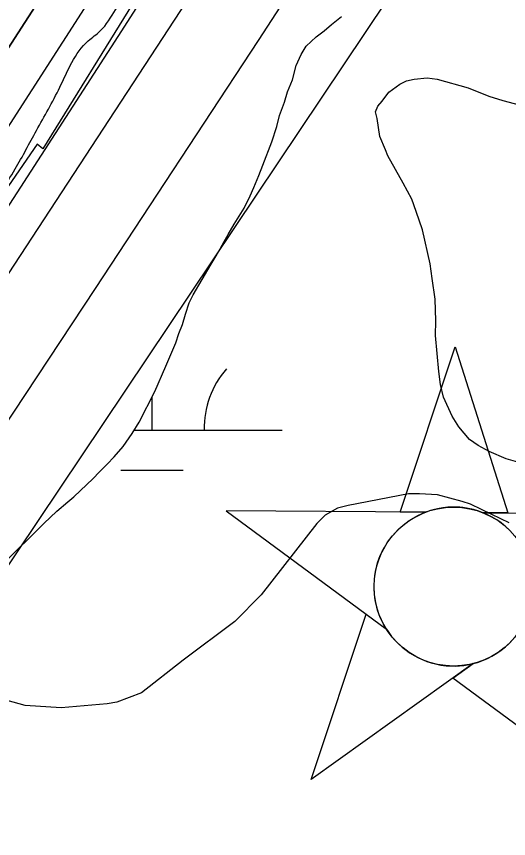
# Model space of a CAD drawing. Extents: x 3297735 to 3335592, y 670436 to 695807.
# Drawn here: x 3320506.8 to 3320695.8, y 689416.7 to 689732.7 of the extents above; entities that cross this region are included whole.
import ezdxf

# ---------------------------------------------------------------- set-up
doc = ezdxf.new("R2010")
doc.units = 0
for name, color, linetype in [('V-CHAN-NAID', 7, 'Continuous'), ('V-RIVR-EDGE', 7, 'Continuous'), ('V-RRAP-RVMT', 7, 'Continuous'), ('V-SITE-VEGE', 7, 'Continuous'), ('V-TOPO-DPTH', 7, 'Continuous'), ('V-TOPO-MAJR', 7, 'Continuous'), ('V-TOPO-MINR', 7, 'Continuous'), ('V-TOPO-WATR', 7, 'Continuous'), ('V-WETL-SWMP', 7, 'Continuous')]:
    doc.layers.add(name, color=color, linetype=linetype)

msp = doc.modelspace()

# ---------------------------------------------------------------- linework, layer by layer
at = {"layer": 'V-CHAN-NAID'}
for points in [[(3320663.85, 689542.12), (3320654.27, 689542.19), (3320675.39, 689605.67), (3320695.62, 689541.9), (3320686.03, 689541.96), (3320684.45, 689542.54), (3320682.36, 689543.16), (3320680.32, 689543.61), (3320678.28, 689543.92), (3320677.12, 689544.04), (3320675.58, 689544.12), (3320673.86, 689544.11), (3320672.49, 689544.05), (3320670.58, 689543.84), (3320669.22, 689543.62), (3320667.43, 689543.24), (3320665.9, 689542.82), (3320664.87, 689542.49)], [(3320663.85, 689542.12), (3320587.36, 689542.66), (3320648.93, 689497.27), (3320647.82, 689499.17), (3320647.01, 689500.8), (3320646.18, 689502.77), (3320645.48, 689504.82), (3320645.12, 689506.15), (3320644.76, 689507.77), (3320644.52, 689509.22), (3320644.33, 689510.82), (3320644.22, 689512.55), (3320644.21, 689514.13), (3320644.31, 689516.21), (3320644.5, 689517.83), (3320644.89, 689520.03), (3320645.37, 689521.95), (3320645.97, 689523.84), (3320646.63, 689525.52), (3320647.35, 689527.1), (3320648.17, 689528.64), (3320649.23, 689530.38), (3320650.26, 689531.85), (3320651.26, 689533.12), (3320652.26, 689534.26), (3320653.57, 689535.6), (3320654.62, 689536.56), (3320656.34, 689537.96), (3320657.55, 689538.83), (3320659.24, 689539.9), (3320660.97, 689540.85), (3320662.42, 689541.53)], [(3320682.29, 689483.99), (3320620.09, 689439.47), (3320641.21, 689502.95), (3320648.93, 689497.27), (3320649.56, 689496.3), (3320650.95, 689494.44), (3320652.16, 689493.03), (3320653.63, 689491.52), (3320655.02, 689490.27), (3320656.47, 689489.12), (3320657.87, 689488.13), (3320659.55, 689487.09), (3320661.26, 689486.18), (3320663.06, 689485.37), (3320664.5, 689484.82), (3320666.13, 689484.29), (3320668.35, 689483.72), (3320669.89, 689483.44), (3320671.91, 689483.18), (3320673.45, 689483.07), (3320675.31, 689483.05), (3320677, 689483.13), (3320678.71, 689483.31), (3320680.61, 689483.62)], [(3320700.32, 689496.9), (3320708.12, 689502.48), (3320728.34, 689438.7), (3320674.49, 689478.41), (3320682.29, 689483.99), (3320683.96, 689484.47), (3320685.57, 689485.03), (3320687.73, 689485.94), (3320689.46, 689486.83), (3320691.33, 689487.94), (3320693.06, 689489.15), (3320694.62, 689490.4), (3320695.9, 689491.57), (3320697.29, 689492.99), (3320698.49, 689494.39), (3320699.61, 689495.86)]]:
    msp.add_lwpolyline(points, close=True, dxfattribs=at)
msp.add_lwpolyline([(3320696.45, 689535.07), (3320694.82, 689536.6), (3320693.07, 689538.02), (3320691.39, 689539.19), (3320689.5, 689540.32), (3320688.03, 689541.08), (3320686.03, 689541.96), (3320762.52, 689541.42)], dxfattribs=at)
msp.add_circle((3320674.74, 689513.59), 30.54, dxfattribs=at)
at = {"layer": 'V-RIVR-EDGE'}
msp.add_spline([(3319721.91, 688607.25), (3319733.2, 688627.78), (3319739.82, 688637.46), (3319746.04, 688644.42), (3319750.72, 688655.27), (3319752.28, 688659.14), (3319762.01, 688671.92), (3319781.47, 688699.79), (3319792.76, 688716.44), (3319801.32, 688726.89), (3319810.26, 688738.11), (3319819.98, 688747.01), (3319825.43, 688754.75), (3319830.49, 688762.88), (3319835.55, 688770.63), (3319840.23, 688780.31), (3319844.52, 688791.16), (3319846.86, 688795.42), (3319851.13, 688797.35), (3319854.24, 688799.66), (3319861.24, 688808.95), (3319869.41, 688820.96), (3319874.87, 688831.03), (3319884.99, 688845.35), (3319893.93, 688856.57), (3319900.54, 688860.82), (3319908.31, 688869.72), (3319918.43, 688881.33), (3319923.49, 688889.46), (3319928.16, 688897.21), (3319932.06, 688904.95), (3319939.44, 688912.69), (3319951.5, 688924.3), (3319955, 688930.88), (3319970.57, 688952.17), (3319976.4, 688958.36), (3319980.68, 688966.5), (3319987.3, 688976.95), (3319991.2, 688986.25), (3319997.81, 688992.82), (3320004.81, 689000.56), (3320006.38, 689006.76), (3320010.27, 689012.96), (3320018.06, 689024.96), (3320025.07, 689035.8), (3320031.68, 689044.71), (3320039.46, 689054.38), (3320044.52, 689060.57), (3320057.73, 689071.4), (3320064.34, 689077.2), (3320070.17, 689082.23), (3320074.45, 689090.36), (3320085.73, 689104.68), (3320093.52, 689116.3), (3320109.84, 689130.22), (3320125, 689144.14), (3320145.59, 689159.99), (3320166.96, 689177), (3320184.06, 689191.31), (3320194.55, 689197.87), (3320205.42, 689204.44), (3320211.64, 689209.85), (3320219.42, 689219.53), (3320234.59, 689238.11), (3320241.98, 689244.68), (3320253.64, 689257.45), (3320273.09, 689279.5), (3320283.99, 689297.32), (3320297.61, 689318.61), (3320312.03, 689344.56), (3320320.21, 689360.83), (3320328.41, 689380.97), (3320333.48, 689394.53), (3320349.85, 689425.9), (3320363.1, 689453.41), (3320368.17, 689465.42), (3320370.9, 689469.67), (3320379.06, 689477.41), (3320388.4, 689489.8), (3320394.62, 689499.09), (3320395.41, 689505.29), (3320397.76, 689513.82), (3320403.21, 689520.78), (3320409.04, 689527.75), (3320417.6, 689536.65), (3320423.43, 689544.39), (3320428.49, 689552.52), (3320431.24, 689564.54), (3320432.02, 689568.03), (3320442.14, 689581.19), (3320451.87, 689595.12), (3320462.77, 689612.93), (3320469.38, 689621.06), (3320477.55, 689631.51), (3320493.51, 689653.19), (3320500.9, 689665.19), (3320506.36, 689674.1), (3320514.54, 689688.82), (3320523.5, 689705.47), (3320534.4, 689723.28), (3320539.06, 689727.15), (3320544.9, 689735.28), (3320551.13, 689744.18), (3320556.58, 689752.7), (3320560.87, 689764.32), (3320568.26, 689774), (3320574.5, 689785.23), (3320578.79, 689794.53), (3320583.07, 689802.27), (3320590.86, 689815.83), (3320602.92, 689833.25), (3320613.43, 689849.12), (3320622.79, 689866.94), (3320636.42, 689890.17), (3320646.93, 689907.21), (3320658.22, 689926.96), (3320664.85, 689940.13), (3320664.87, 689948.66), (3320667.22, 689956.02), (3320676.55, 689968.02), (3320685.11, 689978.08), (3320691.73, 689991.25), (3320701.47, 690006.35), (3320706.14, 690016.04), (3320709.66, 690026.11), (3320715.89, 690035.79), (3320728.33, 690049.33), (3320741.18, 690068.69), (3320754.02, 690086.5), (3320761.81, 690100.44), (3320770.77, 690116.32), (3320777.39, 690127.16), (3320786.73, 690139.93), (3320794.89, 690149.22), (3320800.73, 690155.41), (3320806.18, 690166.26), (3320810.47, 690174), (3320820.98, 690192.59), (3320823.74, 690207.71), (3320829.97, 690218.16), (3320840.87, 690235.59), (3320854.1, 690256.5), (3320864.22, 690271.59), (3320869.28, 690277.01), (3320870.45, 690281.27), (3320876.68, 690289.4), (3320887.57, 690302.95), (3320901.57, 690319.98), (3320912.08, 690333.52), (3320919.47, 690342.43), (3320924.52, 690348.23), (3320932.3, 690356.35), (3320941.26, 690371.46), (3320956.44, 690393.91), (3320969.67, 690415.21), (3320973.57, 690422.57), (3320982.13, 690434.96), (3320987.2, 690444.64), (3320994.21, 690457.03), (3321000.83, 690467.87), (3321008.23, 690481.04), (3321017.97, 690500.02), (3321024.59, 690511.64), (3321030.43, 690518.6), (3321035.5, 690530.22), (3321040.94, 690537.19), (3321055.35, 690559.26), (3321068.58, 690577.84), (3321078.31, 690594.1), (3321086.87, 690605.72), (3321095.82, 690616.94), (3321102.82, 690625.84), (3321107.51, 690637.85), (3321113.34, 690645.6), (3321117.63, 690655.67), (3321123.87, 690670), (3321130.5, 690682.39), (3321142.57, 690701.37), (3321156.19, 690722.28), (3321168.65, 690743.19), (3321171.38, 690749.38), (3321176.05, 690754.41), (3321177.22, 690758.29), (3321181.12, 690767.2), (3321185.79, 690774.17), (3321192.03, 690789.28), (3321204.89, 690814.45), (3321214.25, 690834.98), (3321218.93, 690845.83), (3321223.61, 690855.12), (3321229.85, 690869.85), (3321238.03, 690883.79), (3321242.33, 690899.29), (3321247.41, 690912.46), (3321254.43, 690927.96), (3321263, 690946.55), (3321269.64, 690962.82), (3321273.93, 690973.67), (3321278.23, 690986.07), (3321286.44, 691015.52), (3321288.78, 691021.72), (3321293.84, 691028.3), (3321297.35, 691034.5), (3321303.19, 691045.34), (3321306.32, 691054.64), (3321308.29, 691066.66), (3321310.63, 691073.63), (3321314.52, 691079.44), (3321318.04, 691090.29), (3321320.01, 691103.08), (3321324.31, 691115.87), (3321326.26, 691120.13), (3321332.09, 691125.16), (3321336.76, 691133.68), (3321337.17, 691140.65), (3321337.18, 691146.47), (3321338.37, 691158.49), (3321341.12, 691172.44), (3321349.71, 691192.98), (3321372.69, 691236.35), (3321389.06, 691268.5), (3321398.41, 691284.38), (3321404.65, 691298.32), (3321407.38, 691307.24), (3321407.39, 691310.73), (3321407.79, 691316.15), (3321414.41, 691325.06), (3321416.76, 691334.75), (3321417.94, 691344.05), (3321422.24, 691356.06), (3321434.34, 691385.89), (3321448.39, 691422.7), (3321456.19, 691442.46), (3321462.05, 691458.34), (3321462.85, 691466.87), (3321467.91, 691477.72), (3321474.92, 691488.17), (3321481.15, 691497.85), (3321481.54, 691500.57), (3321489.74, 691519.94), (3321499.87, 691542.02), (3321510.79, 691564.87), (3321521.69, 691581.91), (3321529.1, 691598.18), (3321538.84, 691619.09), (3321550.12, 691632.64), (3321559.06, 691640.76), (3321566.84, 691650.44), (3321566.47, 691655.48), (3321567.25, 691659.74), (3321572.7, 691664.77), (3321581.26, 691676.38), (3321584.38, 691684.91), (3321587.11, 691693.43), (3321593.35, 691706.6), (3321601.92, 691721.7), (3321610.87, 691733.32), (3321617.87, 691739.5), (3321620.99, 691748.8), (3321624.5, 691755), (3321632.28, 691766.23), (3321637.34, 691773.97), (3321638.14, 691784.44), (3321641.66, 691795.29), (3321645.96, 691809.63), (3321651.03, 691820.47), (3321653.37, 691824.35), (3321658.42, 691828.99), (3321665.02, 691832.07), (3321673.18, 691838.64), (3321680.2, 691853.75), (3321683.72, 691866.15), (3321687.24, 691878.94), (3321691.93, 691892.5), (3321697.77, 691904.12), (3321704.38, 691909.54), (3321711, 691920.77), (3321724.23, 691939.74), (3321729.68, 691949.8), (3321733.59, 691959.49), (3321746.04, 691978.85), (3321765.1, 692000.13), (3321767.83, 692005.55), (3321769.01, 692012.53), (3321772.52, 692019.89), (3321782.64, 692034.6), (3321793.52, 692045.43), (3321802.86, 692057.43), (3321811.04, 692071.76), (3321820.77, 692085.31), (3321837.5, 692109.31), (3321852.67, 692125.56), (3321856.95, 692134.47), (3321865.51, 692146.08), (3321874.07, 692158.09), (3321882.62, 692162.33), (3321885.73, 692165.42), (3321887.31, 692179.77), (3321889.66, 692189.46), (3321896.67, 692199.14), (3321906.39, 692208.81), (3321914.56, 692218.87), (3321921.95, 692230.87), (3321931.31, 692249.47), (3321940.25, 692259.91), (3321951.52, 692266.48), (3321951.14, 692271.52), (3321953.48, 692276.17), (3321960.48, 692283.13), (3321960.49, 692288.17), (3321960.5, 692292.05), (3321966.73, 692300.96), (3321976.84, 692312.95), (3321985.4, 692326.12), (3321999.02, 692342.37), (3322004.07, 692347.79), (3322006.8, 692355.15), (3322018.86, 692369.86), (3322032.48, 692387.27), (3322035.98, 692394.25), (3322046.88, 692410.89), (3322053.89, 692419.41), (3322062.45, 692431.8), (3322080.36, 692459.29), (3322099.43, 692486.77), (3322109.15, 692500.71), (3322113.45, 692513.5), (3322120.08, 692527.44), (3322124.37, 692536.35), (3322130.59, 692544.09), (3322144.19, 692555.69), (3322154.3, 692563.42), (3322157.8, 692568.07), (3322157.81, 692573.5), (3322158.99, 692580.09), (3322165.23, 692595.2), (3322169.9, 692601), (3322176.9, 692609.9), (3322181.58, 692618.04), (3322185.48, 692627.33), (3322187.82, 692635.08), (3322190.16, 692638.96), (3322199.11, 692652.12), (3322206.11, 692660.24), (3322215.05, 692669.14), (3322221.67, 692679.21), (3322228.68, 692689.66), (3322230.65, 692701.29), (3322234.15, 692707.1), (3322239.98, 692713.68), (3322240.78, 692721.82), (3322246.62, 692732.28), (3322257.13, 692747.76), (3322269.19, 692761.31), (3322281.64, 692779.5), (3322287.08, 692784.53), (3322289.82, 692793.44), (3322298.4, 692811.26), (3322311.23, 692827.9), (3322325.25, 692849.2), (3322340.82, 692872.04), (3322357.55, 692894.49), (3322366.5, 692909.98), (3322374.67, 692919.27), (3322378.18, 692925.85), (3322378.19, 692932.44), (3322378.2, 692936.32), (3322380.16, 692941.75), (3322387.16, 692950.65), (3322397.3, 692972.73), (3322404.3, 692982.41), (3322407.81, 692990.54), (3322418.32, 693006.42), (3322430.38, 693021.51), (3322439.35, 693040.49), (3322447.92, 693056.37), (3322451.06, 693071.49), (3322451.87, 693088.16), (3322455.41, 693108.32), (3322461.66, 693123.43), (3322462.07, 693131.96), (3322461.33, 693147.08), (3322471.06, 693161.02), (3322480.02, 693177.67), (3322484.71, 693192.01), (3322487.85, 693207.9), (3322490.57, 693210.61), (3322500.3, 693224.93), (3322521.3, 693248.15), (3322539.95, 693264), (3322547.34, 693272.91), (3322550.08, 693282.59), (3322550.88, 693291.9), (3322552.45, 693297.71), (3322564.89, 693311.64), (3322570.72, 693318.61), (3322576.95, 693326.74), (3322580.47, 693340.69), (3322590.2, 693351.91), (3322600.3, 693359.25), (3322603.79, 693359.25), (3322609.2, 693353.42), (3322618.52, 693357.27), (3322625.13, 693363.85), (3322634.47, 693378.56), (3322653.93, 693404.88), (3322678.44, 693438.95), (3322692.84, 693458.69), (3322701, 693465.26), (3322708.76, 693467.96), (3322714.21, 693474.54), (3322719.66, 693481.51), (3322729.79, 693501.26), (3322740.68, 693515.19), (3322746.53, 693526.81), (3322752.77, 693541.92), (3322764.43, 693554.69), (3322769.49, 693562.82), (3322774.19, 693578.71), (3322781.2, 693591.1), (3322787.42, 693598.84), (3322795.21, 693610.46), (3322799.12, 693622.47), (3322801.47, 693634.49), (3322804.6, 693643.4), (3322808.49, 693648.82), (3322813.15, 693654.23), (3322817.07, 693670.51), (3322820.98, 693684.08), (3322828, 693699.57), (3322828.79, 693704.61), (3322829.58, 693711.2), (3322831.15, 693715.46), (3322838.93, 693727.85), (3322846.35, 693746.06), (3322854.15, 693763.88), (3322858.81, 693768.14), (3322865.03, 693775.88), (3322871.27, 693789.05), (3322877.11, 693797.95), (3322877.51, 693803.38), (3322881.8, 693810.74), (3322885.32, 693822.75), (3322886.52, 693837.48), (3322887.31, 693846.79), (3322888.49, 693852.22), (3322893.57, 693866.16), (3322903.7, 693885.14), (3322914.59, 693899.85), (3322916.94, 693906.83), (3322916.96, 693914.97), (3322915.81, 693921.56), (3322917, 693934.75), (3322920.53, 693950.25), (3322928.35, 693973.5), (3322938.09, 693991.7), (3322943.16, 694004.1), (3322945.88, 694005.64), (3322947.06, 694014.95), (3322947.71, 694018)], degree=3, dxfattribs=at)
at = {"layer": 'V-RRAP-RVMT'}
for p, q in [((3320653.59, 689903.27), (3320517.04, 689681.85)), ((3320514.77, 689683.58), (3320372.28, 689476.48)), ((3320517.04, 689681.85), (3320514.77, 689683.58))]:
    msp.add_line(p, q, dxfattribs=at)
at = {"layer": 'V-SITE-VEGE'}
for points in [[(3320654.09, 689706.65), (3320656.66, 689707.97), (3320659.66, 689708.64), (3320664.59, 689709.12), (3320668.47, 689708.52), (3320680.32, 689705.21), (3320688.29, 689702.07), (3320693.68, 689700.41), (3320702.3, 689698.14)], [(3320701.18, 689560.87), (3320694.93, 689562.73), (3320688.46, 689565.46), (3320684.14, 689567.77), (3320680.89, 689570.1), (3320676.76, 689575), (3320674.14, 689579.05), (3320670.84, 689586.32), (3320669.71, 689591.25), (3320669.02, 689596.18), (3320667.79, 689610.13), (3320667.95, 689615.72), (3320667.65, 689624.09), (3320666.49, 689632.03), (3320665.78, 689637.61), (3320662.85, 689650.68), (3320660.41, 689657.74), (3320658.64, 689662.45), (3320655.36, 689668.64), (3320649.45, 689679.1), (3320648.56, 689681.46), (3320646.36, 689686.59), (3320645.43, 689693.45), (3320644.75, 689696.02), (3320645.59, 689698.18), (3320647.29, 689700.13), (3320649.83, 689703.59), (3320654.09, 689706.65)]]:
    msp.add_lwpolyline(points, dxfattribs=at)
at = {"layer": 'V-TOPO-DPTH'}
for points in [[(3320683.24, 689999.44), (3320669.16, 689977.35), (3320655.05, 689955.27), (3320640.89, 689933.22), (3320626.71, 689911.19), (3320275.49, 689367.01), (3320256.11, 689337.26), (3320236.56, 689307.62), (3320216.75, 689278.16), (3320196.78, 689248.8), (3320176.52, 689219.64), (3320156.04, 689190.64), (3320135.24, 689161.87), (3320114.23, 689133.24), (3320054.85, 689053.3), (3320003.89, 688984.89), (3319952.79, 688916.58), (3319901.5, 688848.43), (3319850.07, 688780.37), (3319671.76, 688545.1)], [(3320683.24, 689999.44), (3320669.16, 689977.35), (3320655.05, 689955.27), (3320640.89, 689933.22), (3320626.71, 689911.19), (3320275.49, 689367.01), (3320256.11, 689337.26), (3320236.56, 689307.62), (3320216.75, 689278.16), (3320196.78, 689248.8), (3320176.52, 689219.64), (3320156.04, 689190.64), (3320135.24, 689161.87), (3320114.23, 689133.24), (3320054.85, 689053.3), (3320003.89, 688984.89), (3319952.79, 688916.58), (3319901.5, 688848.43), (3319850.07, 688780.37), (3319671.76, 688545.1)], [(3319719.48, 688552.71), (3319934.81, 688833.9), (3319977.14, 688889.61), (3320019.17, 688945.53), (3320060.77, 689001.78), (3320102.08, 689058.25), (3320172.7, 689155.58), (3320178.42, 689163.59), (3320184.07, 689171.64), (3320189.6, 689179.77), (3320195.05, 689187.96), (3320410.01, 689515.72), (3320455.96, 689586.06), (3320501.75, 689656.51), (3320547.28, 689727.12), (3320592.64, 689797.84), (3320674.76, 689926.39), (3320678.93, 689932.92), (3320683.11, 689939.45), (3320687.3, 689945.97), (3320691.48, 689952.5), (3320721.55, 689999.29)]]:
    msp.add_lwpolyline(points, dxfattribs=at)
at = {"layer": 'V-TOPO-MAJR'}
msp.add_lwpolyline([(3319735.86, 688489.06), (3320203.29, 689088.89), (3320220.96, 689111.79), (3320238.49, 689134.81), (3320255.78, 689157.99), (3320272.94, 689181.29), (3320289.83, 689204.77), (3320306.54, 689228.39), (3320322.97, 689252.19), (3320339.21, 689276.14), (3320716.35, 689839.28), (3320735.21, 689867.53), (3320754.02, 689895.81), (3320772.75, 689924.14), (3320791.43, 689952.51), (3320828.23, 690008.56)], dxfattribs=at)
at = {"layer": 'V-TOPO-MINR'}
for points in [[(3319798.87, 688599.05), (3319825.46, 688633.74), (3319851.87, 688668.56), (3319878.18, 688703.47), (3320180.65, 689106.86), (3320197.19, 689129.21), (3320213.54, 689151.69), (3320229.61, 689174.38), (3320245.48, 689197.21), (3320346.47, 689344.37), (3320410.61, 689438.6), (3320474.29, 689533.14), (3320537.26, 689628.16), (3320599.75, 689723.49), (3320706.38, 689887.47), (3320715.2, 689901.05), (3320724.01, 689914.64), (3320732.79, 689928.25), (3320741.56, 689941.86), (3321014.94, 690366.99)], [(3319695.38, 688548.91), (3320099.8, 689080.38), (3320112.15, 689096.73), (3320124.41, 689113.14), (3320136.55, 689129.64), (3320148.61, 689146.19), (3320169.33, 689174.86), (3320170.95, 689177.14), (3320172.56, 689179.43), (3320174.14, 689181.75), (3320175.69, 689184.08), (3320221.75, 689253.91), (3320246.26, 689291.21), (3320270.68, 689328.56), (3320294.97, 689366), (3320319.17, 689403.5), (3320632.02, 689890.01), (3320650.47, 689918.73), (3320668.91, 689947.45), (3320687.33, 689976.19), (3320705.74, 690004.94)], [(3319719.48, 688552.71), (3319934.81, 688833.9), (3319977.14, 688889.61), (3320019.17, 688945.53), (3320060.77, 689001.78), (3320102.08, 689058.25), (3320172.7, 689155.58), (3320178.42, 689163.59), (3320184.07, 689171.64), (3320189.6, 689179.77), (3320195.05, 689187.96), (3320410.01, 689515.72), (3320455.96, 689586.06), (3320501.75, 689656.51), (3320547.28, 689727.12), (3320592.64, 689797.84), (3320674.76, 689926.39), (3320678.93, 689932.92), (3320683.11, 689939.45), (3320687.3, 689945.97), (3320691.48, 689952.5), (3320721.55, 689999.29)], [(3319744, 688556.5), (3319812.45, 688645.33), (3319866.2, 688715.67), (3319919.58, 688786.29), (3319972.4, 688857.33), (3320024.84, 688928.66), (3320176.08, 689136.07), (3320185.97, 689149.86), (3320195.72, 689163.75), (3320205.26, 689177.78), (3320214.66, 689191.91), (3320679.08, 689901.92), (3320682.23, 689906.76), (3320685.37, 689911.61), (3320688.48, 689916.48), (3320691.59, 689921.35), (3320694.69, 689926.22), (3320697.8, 689931.09), (3320700.92, 689935.96), (3320704.05, 689940.81), (3320719.98, 689965.46), (3320731.02, 689982.68), (3320741.99, 689999.94)]]:
    msp.add_lwpolyline(points, dxfattribs=at)
at = {"layer": 'V-TOPO-WATR'}
msp.add_lwpolyline([(3319671.76, 688545.1), (3319850.07, 688780.37), (3319901.5, 688848.43), (3319952.79, 688916.58), (3320003.89, 688984.89), (3320054.85, 689053.3), (3320114.23, 689133.24), (3320135.24, 689161.87), (3320156.04, 689190.64), (3320176.52, 689219.64), (3320196.78, 689248.8), (3320216.75, 689278.16), (3320236.56, 689307.62), (3320256.11, 689337.26), (3320275.49, 689367.01), (3320626.71, 689911.19), (3320640.89, 689933.22), (3320655.05, 689955.27), (3320669.16, 689977.35), (3320683.24, 689999.44)], dxfattribs=at)
at = {"layer": 'V-WETL-SWMP'}
for p, q in [((3320627.79, 689729.53), (3320631.65, 689732.69)), ((3320622, 689724.79), (3320625.09, 689727.16)), ((3320625.09, 689727.16), (3320627.79, 689729.53)), ((3320618.14, 689721.25), (3320622, 689724.79)), ((3320616.23, 689718.11), (3320618.14, 689721.25)), ((3320614.33, 689713.81), (3320616.23, 689718.11)), ((3320612.83, 689708.34), (3320614.33, 689713.81)), ((3320610.93, 689703.65), (3320612.83, 689708.34)), ((3320609.8, 689699.74), (3320610.93, 689703.65)), ((3320607.91, 689694.66), (3320609.8, 689699.74)), ((3320606.79, 689690.36), (3320607.91, 689694.66)), ((3320604.9, 689684.5), (3320606.79, 689690.36)), ((3320601.49, 689675.5), (3320604.9, 689684.5)), ((3320599.98, 689671.59), (3320601.49, 689675.5)), ((3320598.08, 689666.9), (3320599.98, 689671.59)), ((3320596.56, 689663.77), (3320598.08, 689666.9)), ((3320594.27, 689659.07), (3320596.56, 689663.77)), ((3320590.44, 689652.8), (3320594.27, 689659.07)), ((3320588.15, 689648.88), (3320590.44, 689652.8)), ((3320586.62, 689646.14), (3320588.15, 689648.88)), ((3320585.09, 689643.39), (3320586.62, 689646.14)), ((3320583.56, 689640.65), (3320585.09, 689643.39)), ((3320581.65, 689637.51), (3320583.56, 689640.65)), ((3320574.76, 689625.76), (3320581.65, 689637.51)), ((3320573.23, 689622.63), (3320574.76, 689625.76)), ((3320571.8, 689618.25), (3320573.23, 689622.63)), ((3320570.67, 689614.34), (3320571.8, 689618.25)), ((3320569.15, 689610.82), (3320570.67, 689614.34)), ((3320568.02, 689607.3), (3320569.15, 689610.82)), ((3320564.22, 689598.3), (3320568.02, 689607.3)), ((3320560.04, 689588.52), (3320564.22, 689598.3)), ((3320553.94, 689576.77), (3320560.04, 689588.52)), ((3320558.92, 689573.75), (3320558.92, 689586.36)), ((3320551.26, 689572.46), (3320553.94, 689576.77)), ((3320547.8, 689567.36), (3320551.26, 689572.46)), ((3320552.06, 689573.75), (3320608.92, 689573.75)), ((3320544.34, 689563.43), (3320547.8, 689567.36)), ((3320541.64, 689560.68), (3320544.34, 689563.43)), ((3320538.56, 689557.53), (3320541.64, 689560.68)), ((3320536.25, 689555.17), (3320538.56, 689557.53)), ((3320546.92, 689558.32), (3320570.92, 689558.32)), ((3320528.93, 689548.08), (3320536.25, 689555.17)), ((3320526.61, 689546.11), (3320528.93, 689548.08)), ((3320657.46, 689549.22), (3320634.3, 689544.76)), ((3320661.68, 689549.27), (3320657.46, 689549.22)), ((3320668.54, 689548.82), (3320661.68, 689549.27)), ((3320678.06, 689546.28), (3320668.54, 689548.82)), ((3320522.36, 689542.55), (3320526.61, 689546.11)), ((3320630.09, 689543.66), (3320625.38, 689540.97)), ((3320634.3, 689544.76), (3320630.09, 689543.66)), ((3320681.24, 689545.26), (3320678.06, 689546.28)), ((3320685.48, 689543.19), (3320681.24, 689545.26)), ((3320517.35, 689537.83), (3320522.36, 689542.55)), ((3320625.38, 689540.97), (3320622.25, 689537.78)), ((3320692.9, 689539.58), (3320685.48, 689543.19)), ((3320501.55, 689522.08), (3320517.35, 689537.83)), ((3320622.25, 689537.78), (3320600.86, 689510.43)), ((3320696.08, 689538.03), (3320692.9, 689539.58)), ((3320600.86, 689510.43), (3320590.68, 689500.12)), ((3320590.68, 689500.12), (3320570.83, 689485.29)), ((3320570.83, 689485.29), (3320554.9, 689472.81)), ((3320510.13, 689467.91), (3320497.97, 689471.24)), ((3320554.9, 689472.81), (3320545.44, 689469.14)), ((3320524.08, 689467), (3320510.13, 689467.91)), ((3320541.75, 689468.57), (3320524.08, 689467)), ((3320545.44, 689469.14), (3320541.75, 689468.57))]:
    msp.add_line(p, q, dxfattribs=at)
msp.add_arc((3320614.16, 689574.22), 35.25, 139.2282, 180.7718, dxfattribs=at)

doc.saveas('drawing.dxf')
